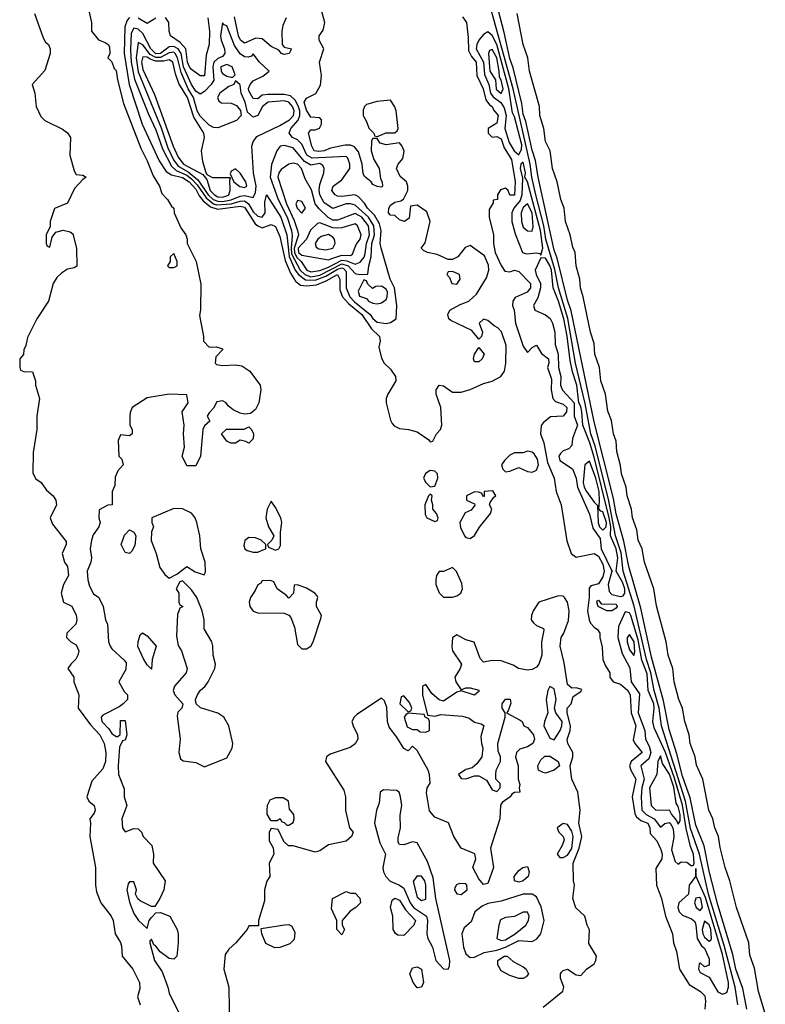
# Model space of a CAD drawing. Header units: inches. Extents: x 2789275 to 2951659, y 860290 to 1033804.
# Tile 266 of 316: x 2933694 to 2937064, y 962732 to 967182. Entities that reach past the tile are written whole.
import ezdxf

# ---------------------------------------------------------------- set-up
doc = ezdxf.new("R2010")
doc.units = ezdxf.units.IN
doc.header["$MEASUREMENT"] = 0
doc.layers.add('C9936', color=7, linetype='Continuous')

msp = doc.modelspace()

# ---------------------------------------------------------------- linework, layer by layer
at = {"layer": 'C9936', "color": 2}
for points, elevation in [([(2936981.4, 962710), (2936962.9, 962802.9), (2936931.1, 962890), (2936917.3, 962957.3), (2936850, 963181.2), (2936810, 963334), (2936787.4, 963447.4), (2936750, 963541.2), (2936724.8, 963664.8), (2936690, 963762.7), (2936664.5, 963864.5), (2936630, 963974), (2936604.2, 964104.2), (2936550, 964301.2), (2936502.2, 964522.2), (2936447.2, 964710), (2936424.7, 964824.7), (2936390, 964949.2), (2936378.7, 965018.7), (2936290, 965364), (2936186.4, 965866.4), (2936170, 965914), (2936123.9, 966103.9), (2936110, 966140.9), (2936036.8, 966470), (2936025.2, 966545.2), (2936010, 966593.2), (2935982.3, 966722.3), (2935970, 966756), (2935963.3, 966803.3), (2935925, 966965), (2935910, 967006.6), (2935884.2, 967124.2), (2935810, 967409.2)], 6), ([(2933991, 967290), (2934018, 967170), (2934018, 967130), (2934050, 967092), (2934079.8, 967079.8), (2934094, 967070), (2934099.6, 967059.6), (2934102, 967030), (2934092, 967010), (2934110, 966992), (2934121, 966961), (2934130, 966952), (2934136.3, 966910), (2934163.8, 966803.8), (2934240.9, 966600.9), (2934270, 966544.7), (2934297, 966477), (2934326, 966430), (2934336.9, 966396.9), (2934362, 966370), (2934379.6, 966339.6), (2934391.3, 966330), (2934392, 966310), (2934422, 966242), (2934444.7, 966210), (2934451.3, 966190), (2934451.3, 966170), (2934491.3, 966090), (2934512.7, 965987.3), (2934511.1, 965871.1), (2934506, 965846), (2934524.7, 965750), (2934524.7, 965730), (2934550, 965702), (2934583.6, 965703.6), (2934610, 965694), (2934611.3, 965690), (2934581, 965659), (2934578, 965630), (2934584, 965624), (2934610, 965618.8), (2934670, 965623), (2934698, 965618), (2934734.4, 965594.4), (2934780.7, 965530), (2934784, 965510), (2934774.8, 965450), (2934759.9, 965420.1), (2934738, 965402), (2934710, 965399), (2934690, 965404), (2934658.6, 965418.6), (2934636.5, 965436.5), (2934628, 965450), (2934610, 965459), (2934585.4, 965454.6), (2934570, 965426), (2934550, 965406), (2934542, 965390), (2934552.7, 965367.3), (2934530, 965346), (2934522, 965330), (2934511.1, 965208.9), (2934490, 965166), (2934450, 965166), (2934428.7, 965210), (2934439, 965250), (2934434, 965310), (2934437.2, 965350), (2934429, 965410), (2934455.3, 965450), (2934450, 965486), (2934370, 965489.3), (2934270, 965473.2), (2934202, 965430), (2934192.7, 965407.3), (2934192, 965390), (2934192, 965350), (2934202, 965330), (2934202, 965310), (2934190, 965302), (2934150, 965306), (2934139.6, 965280.4), (2934142, 965210), (2934156, 965196), (2934162, 965170), (2934136.9, 965143.1), (2934125.4, 965114.6), (2934123.6, 965076.4), (2934112, 965050), (2934112, 964990), (2934092.7, 964987.3), (2934052.7, 964967.3), (2934052, 964930), (2934058, 964910), (2934051.3, 964890), (2934026.4, 964853.6), (2934018, 964830), (2934013, 964790), (2934018.8, 964750), (2934016, 964730), (2933999.3, 964690), (2934001.6, 964650), (2934010, 964622), (2934027.9, 964587.9), (2934051.3, 964570), (2934070.6, 964530.6), (2934082, 964470), (2934090.7, 964450.7), (2934094.8, 964370), (2934102.8, 964350), (2934110, 964338), (2934166.8, 964286.8), (2934174.8, 964274.8), (2934174.4, 964245.6), (2934142, 964190), (2934166.4, 964146.4), (2934182, 964130), (2934182, 964110), (2934162, 964090), (2934144, 964076), (2934070, 964038), (2934063, 964030), (2934066, 964010), (2934097, 963977), (2934110, 963956), (2934130, 963942), (2934138, 963942), (2934148, 963952), (2934150, 964014), (2934170, 964014), (2934178, 963950), (2934170, 963926), (2934158, 963922), (2934145.4, 963894.6), (2934138.8, 963810), (2934141, 963770), (2934166, 963706), (2934166.8, 963670), (2934178, 963630), (2934156, 963570), (2934158, 963530), (2934170, 963512), (2934210, 963526), (2934230, 963524.7), (2934244.7, 963510), (2934252, 963490), (2934291.3, 963450), (2934298.8, 963410), (2934298, 963370), (2934351, 963290), (2934344.9, 963250), (2934327.3, 963210), (2934305.4, 963174.6), (2934290, 963173.2), (2934239, 963199), (2934228.7, 963208.7), (2934218, 963230), (2934222, 963250), (2934210, 963286), (2934190, 963286), (2934183.6, 963276.4), (2934178, 963250), (2934190, 963194), (2934210, 963142), (2934230.9, 963110.9), (2934270, 963074), (2934279, 963110), (2934290, 963124.7), (2934310, 963144.7), (2934330, 963146.8), (2934372, 963130), (2934406, 963070), (2934410.6, 963050), (2934410.7, 963010), (2934404.7, 962950), (2934390, 962935.3), (2934370, 962939), (2934329, 962969), (2934310, 962995.3), (2934300.2, 963000.2), (2934290, 963026), (2934282, 963018), (2934282, 963010), (2934302.8, 962930), (2934338, 962878), (2934364, 962810), (2934370, 962782), (2934412.8, 962692.8)], 6), ([(2936940.7, 962730), (2936927.3, 962810), (2936877.6, 962997.6), (2936807.5, 963230), (2936766.2, 963410), (2936726.3, 963526.3), (2936702.8, 963650), (2936594.7, 963990), (2936584.5, 964070), (2936561.1, 964150), (2936546.8, 964230), (2936527.3, 964290), (2936471.8, 964531.8), (2936421.2, 964690), (2936412.8, 964772.8), (2936386.9, 964850), (2936355.7, 965015.7), (2936295, 965255), (2936276.2, 965310), (2936250, 965447), (2936206.8, 965630), (2936171.6, 965831.6), (2936128.8, 965970), (2936113.4, 966053.5), (2936072.3, 966190), (2936062.9, 966250), (2936026.5, 966390), (2936008.8, 966470), (2936001.1, 966530), (2935923.9, 966870), (2935804.4, 967304.4)], 10), ([(2933760.7, 967210), (2933799.9, 967099.9), (2933810, 967081), (2933824.7, 967070), (2933832, 967050), (2933831.3, 967030), (2933807.5, 966952.5), (2933751, 966890), (2933762.8, 966850), (2933768, 966790), (2933790, 966744.7), (2933807.3, 966727.3), (2933888, 966688), (2933910.4, 966670.4), (2933923, 966650), (2933920.4, 966570), (2933939.8, 966499.8), (2933950, 966482), (2933979.6, 966479.6), (2933994, 966470), (2933979.6, 966460.4), (2933941.4, 966418.6), (2933910, 966352.7), (2933851.1, 966328.9), (2933832, 966270), (2933832, 966248), (2933814, 966210), (2933814, 966170), (2933818, 966158), (2933830, 966154), (2933840.4, 966199.6), (2933858, 966222), (2933890, 966231), (2933922.8, 966222.8), (2933934, 966214), (2933951, 966150), (2933951.6, 966068.4), (2933939.6, 966060.4), (2933910, 966054), (2933883, 966037), (2933862.5, 966017.5), (2933844.7, 965990), (2933824.7, 965910), (2933772, 965830), (2933730, 965746), (2933722, 965710), (2933712, 965690), (2933711.6, 965668.4), (2933694, 965650), (2933694, 965610), (2933698, 965598), (2933712.7, 965592.7), (2933752, 965590), (2933766, 965550), (2933766, 965530), (2933782.8, 965470), (2933770.8, 965390), (2933770.8, 965330), (2933754.4, 965225.6), (2933753, 965133), (2933767.7, 965107.7), (2933791, 965090), (2933815.3, 965055.3), (2933844.7, 965030), (2933858, 965010), (2933861, 964990), (2933831.3, 964930), (2933842, 964902), (2933903.6, 964823.6), (2933904.7, 964810), (2933886, 964770), (2933896, 964730), (2933910.6, 964710), (2933914, 964670), (2933891.3, 964630), (2933882, 964590), (2933892, 964550), (2933930, 964530.8), (2933950, 964491.3), (2933952.2, 964470), (2933947.3, 964450), (2933906.8, 964410), (2933906, 964390), (2933924.7, 964370), (2933950, 964356), (2933960.7, 964330), (2933957.3, 964310), (2933948.1, 964291.9), (2933924.7, 964270), (2933911.3, 964250), (2933938, 964210), (2933938, 964190), (2933961, 964130), (2933958, 964070), (2934014.6, 963994.6), (2934056.9, 963950), (2934075.8, 963910), (2934083.6, 963870), (2934081.7, 963830), (2934070, 963796), (2934019.8, 963740.2), (2933997.3, 963670), (2934006, 963650), (2934030.3, 963630.3), (2934035.5, 963610), (2934030, 963595.3), (2934010.8, 963570), (2934014.8, 963550), (2934010.8, 963490), (2934037.3, 963350), (2934036.3, 963270), (2934040.5, 963240.5), (2934061, 963190), (2934106.8, 963130), (2934116.3, 963110), (2934126, 963050), (2934150, 963011.3), (2934154.9, 962994.9), (2934157.3, 962950), (2934206, 962890), (2934234.9, 962830), (2934237.1, 962802.9), (2934226, 962766), (2934238, 962730)], 2), ([(2934190, 967191.5), (2934179.4, 967180.6), (2934169.1, 967150), (2934166.8, 967030), (2934188.7, 966888.7), (2934246.9, 966710), (2934324.2, 966544.2), (2934355.5, 966495.5), (2934380.8, 966480.8), (2934430, 966469.4), (2934459.4, 966450), (2934490, 966416.6), (2934505.7, 966385.7), (2934523.5, 966363.5), (2934556, 966336), (2934590, 966326), (2934690, 966339.1), (2934710, 966334.5), (2934758.9, 966258.9), (2934770, 966250.3), (2934790, 966242), (2934830, 966256.3), (2934850, 966246.8), (2934870, 966202.8), (2934894.1, 966094.1), (2934917.3, 966037.3), (2934940.9, 966000.9), (2934963, 965983), (2934990, 965979.2), (2935035.4, 965984.6), (2935078.6, 966001.4), (2935130.4, 966030), (2935141.6, 966010), (2935141.5, 965961.5), (2935153.7, 965930), (2935179.5, 965899.5), (2935240.7, 965850), (2935284.3, 965784.3), (2935321, 965750), (2935322.8, 965730), (2935318, 965702), (2935330, 965652), (2935341, 965630), (2935370, 965602.8), (2935393.4, 965570), (2935394, 965550), (2935357.6, 965490), (2935350.4, 965470), (2935350.4, 965450), (2935370, 965372), (2935377.5, 965357.5), (2935386.4, 965346.4), (2935410, 965334), (2935450.7, 965330.7), (2935490, 965318.8), (2935543.6, 965283.6), (2935550, 965274), (2935562, 965278), (2935578, 965310), (2935595.3, 965330), (2935602, 965350), (2935598, 965430), (2935576.2, 965490), (2935577, 965510), (2935589.3, 965530), (2935610, 965527.7), (2935650, 965499.1), (2935690, 965499.3), (2935730, 965510.4), (2935790, 965537.3), (2935830, 965548), (2935869, 965570), (2935885.6, 965594.4), (2935892, 965630), (2935892.8, 965710), (2935872, 965772), (2935855.1, 965790), (2935838, 965798), (2935810, 965822.7), (2935790, 965829), (2935771, 965810), (2935786, 965770), (2935781, 965750), (2935770, 965739), (2935737.7, 965777.7), (2935642.5, 965822.5), (2935634, 965830), (2935628.7, 965850), (2935638, 965870), (2935684.9, 965895.1), (2935724, 965910), (2935758.9, 965941.1), (2935804.2, 966015.8), (2935815.1, 966050), (2935812.9, 966072.9), (2935794.7, 966114.7), (2935730, 966162), (2935707.9, 966152.1), (2935674, 966110), (2935650, 966098.9), (2935630, 966099.1), (2935581.6, 966121.6), (2935538, 966130), (2935519, 966139), (2935509, 966150), (2935527, 966173), (2935549.2, 966270), (2935534.2, 966314.2), (2935490, 966344), (2935461, 966339), (2935454.8, 966285.2), (2935434, 966270), (2935410, 966278), (2935390, 966298), (2935370, 966299), (2935361.2, 966310), (2935362.7, 966330), (2935370, 966344.7), (2935390, 966358), (2935416.4, 966363.6), (2935428.4, 966371.6), (2935448.7, 966410), (2935448.7, 966430), (2935442, 966450), (2935413.2, 966473.2), (2935397.2, 966510), (2935405.2, 966530), (2935425.1, 966554.9), (2935431.8, 966588.2), (2935422.7, 966610), (2935410, 966625.2), (2935350, 966617.2), (2935324, 966624), (2935310, 966646), (2935290, 966646), (2935284.7, 966635.3), (2935282.8, 966590), (2935294.8, 966550), (2935318.8, 966510), (2935324.7, 966464.7), (2935332, 966448), (2935334, 966430), (2935330, 966426), (2935310, 966428), (2935290, 966438), (2935282, 966450), (2935252.9, 966472.9), (2935247.2, 966487.2), (2935242.4, 966530), (2935225.2, 966585.2), (2935207.6, 966607.6), (2935190, 966614.7), (2935165.3, 966614.7), (2935098.5, 966601.5), (2935070, 966589.8), (2935046.4, 966586.4), (2935025.1, 966590), (2935014.3, 966610), (2934999, 966670), (2935010, 966684.7), (2935030, 966684.7), (2935048.4, 966691.6), (2935058, 966710), (2935058, 966730), (2935050, 966738), (2935010, 966742), (2934990, 966774), (2934980.5, 966810), (2934990, 966827.3), (2935032, 966848), (2935053.4, 966886.6), (2935058, 966930), (2935049, 966990), (2935068.7, 967050), (2935048, 967090), (2935048, 967110), (2935065.2, 967134.8), (2935072.7, 967170), (2935056, 967230)], 10), ([(2934310, 967188.7), (2934270, 967165.2), (2934230, 967189.7)], 10), ([(2934543.8, 967190), (2934552, 967130), (2934550.7, 967070), (2934537.4, 967022.6), (2934530, 966929.3), (2934510, 966929.3), (2934470, 966957.4), (2934461.4, 966970), (2934452.4, 966990), (2934445, 967050), (2934419.6, 967079.6), (2934376, 967110), (2934369.2, 967130), (2934368.7, 967170), (2934352.9, 967192.9)], 10), ([(2934898, 967190), (2934884, 967156), (2934879.1, 967130), (2934881, 967070), (2934890, 967058), (2934922, 967050), (2934911.3, 967030), (2934890, 967025.2), (2934878, 967030), (2934864.7, 967044.7), (2934830, 967060.5), (2934790, 967096.3), (2934761.5, 967098.5), (2934710, 967076.3), (2934691.8, 967090), (2934682.8, 967110), (2934664.4, 967195.6)], 10), ([(2935695.1, 967195.1), (2935713, 967170), (2935721.3, 967101.3), (2935722.5, 967042.5), (2935735.6, 967015.6), (2935756.9, 966990), (2935760.9, 966930), (2935788.8, 966870), (2935800.4, 966820.4), (2935817.5, 966797.5), (2935830.3, 966790), (2935835.1, 966775.1), (2935856, 966750), (2935850, 966714), (2935811, 966690), (2935811, 966670), (2935830, 966651), (2935850, 966654), (2935870, 966644), (2935883.1, 966603.1), (2935916.5, 966550), (2935933.2, 966450), (2935930.1, 966389.9), (2935909.3, 966389.3), (2935901.2, 966410), (2935890, 966421.2), (2935866.8, 966413.2), (2935854, 966390), (2935854, 966370), (2935834, 966366), (2935834, 966354), (2935815.3, 966324.7), (2935815.5, 966290), (2935834.9, 966210), (2935835.5, 966170), (2935843, 966130), (2935870, 966070.8), (2935886.1, 966046.1), (2935910, 966042.4), (2935930, 966050.4), (2935950, 966044.9), (2936003, 965990), (2936002.4, 965970), (2935987.7, 965950), (2935933.8, 965926.2), (2935922.4, 965910), (2935922, 965890), (2935928.9, 965868.9), (2935935.6, 965810), (2935970, 965706), (2935990, 965678), (2936010, 965701), (2936030, 965710.7), (2936053.3, 965673.3), (2936084, 965650), (2936085.5, 965630), (2936080.4, 965610), (2936097.3, 965557.3), (2936097, 965510), (2936104, 965470), (2936116.3, 965456.3), (2936150, 965444.9), (2936167.3, 965430), (2936164.9, 965410), (2936150.7, 965390), (2936093.2, 965386.8), (2936060.2, 965359.8), (2936051.5, 965348.5), (2936047.4, 965310), (2936062.6, 965270), (2936080.2, 965180.2), (2936110.5, 965110), (2936119.3, 965050), (2936142, 964990), (2936167.2, 964827.2), (2936186.7, 964770), (2936210, 964752.2), (2936290, 964768.8), (2936310, 964757.4), (2936330, 964722), (2936335.8, 964690), (2936330, 964663.7), (2936310, 964632.3), (2936276, 964624), (2936267.7, 964612.3), (2936267.7, 964570), (2936260.3, 964510), (2936267.4, 964470), (2936274.8, 964454.8), (2936290, 964436.4), (2936306.4, 964426.4), (2936316.3, 964410), (2936315.5, 964390), (2936326.2, 964346.2), (2936330.4, 964290), (2936341.4, 964261.4), (2936361, 964230), (2936361, 964210), (2936376, 964190), (2936410, 964178.3), (2936430, 964161.5), (2936443.1, 964150), (2936453.8, 964130), (2936457.8, 964050), (2936479.4, 963990), (2936467.6, 963927.6), (2936473.7, 963910), (2936508, 963870), (2936458, 963830), (2936450.3, 963810), (2936456.5, 963790), (2936479.1, 963750), (2936462.8, 963670), (2936474.9, 963594.9), (2936481.2, 963581.2), (2936502, 963562), (2936532.9, 963550), (2936541.5, 963530), (2936543.7, 963503.7), (2936574, 963470), (2936592.1, 963432.1), (2936597.4, 963410), (2936595.8, 963390), (2936570, 963346), (2936571.8, 963270), (2936594.4, 963210), (2936612.8, 963130), (2936645.3, 963050), (2936649, 963009), (2936662.4, 962970), (2936676.4, 962890), (2936720.7, 962820.7), (2936770.6, 962790), (2936790.4, 962770), (2936794.2, 962745.8), (2936790.7, 962710)], 10), ([(2937064.2, 962690), (2937033.6, 962790), (2937015.2, 962895.2), (2936994.5, 962954.5), (2936989.6, 963010), (2936933.6, 963170), (2936903.6, 963290), (2936882.9, 963350), (2936860.5, 963440.5), (2936853.3, 963490), (2936835.6, 963530), (2936827.3, 963570), (2936809.5, 963610), (2936781.6, 963750), (2936753.4, 963813.4), (2936747, 963850), (2936725.1, 963910), (2936719.6, 963950), (2936700.7, 964010), (2936689.6, 964070), (2936673.6, 964110), (2936651.6, 964190), (2936645.6, 964250), (2936625.1, 964310), (2936615.6, 964370), (2936572.9, 964532.9), (2936559.6, 964610), (2936518.4, 964730), (2936507.6, 964790), (2936489.6, 964830), (2936484.1, 964875.9), (2936463.6, 964930), (2936458.7, 964970), (2936440.5, 965030), (2936434.7, 965070), (2936413.6, 965130), (2936410, 965168), (2936393.6, 965230), (2936390, 965278), (2936377.6, 965310), (2936369.5, 965370), (2936353, 965413), (2936341.6, 965490), (2936320.7, 965550), (2936315.1, 965610), (2936294, 965670), (2936290, 965718), (2936273.6, 965770), (2936241.6, 965930), (2936229.6, 965970), (2936225.1, 966010), (2936209.5, 966070), (2936205.1, 966130), (2936194.2, 966154.2), (2936181.6, 966210), (2936160.7, 966270), (2936155.6, 966330), (2936139.6, 966370), (2936122.9, 966450), (2936101.6, 966510), (2936091.3, 966590), (2936071.4, 966631.4), (2936063.6, 966690), (2936045.1, 966750), (2936043.6, 966790), (2935997.6, 966950), (2935991.5, 967010), (2935969.6, 967070), (2935942.4, 967210)], 2), ([(2936060.5, 962719.5), (2936148.9, 962791.1), (2936154, 962810), (2936139, 962850), (2936139, 962870), (2936143.2, 962876.8), (2936150, 962884.7), (2936170, 962891.3), (2936210, 962864.7), (2936230, 962862), (2936255.3, 962890), (2936290, 962914.8), (2936298.4, 962930), (2936300.7, 962950), (2936267.2, 963007.2), (2936269.2, 963069.2), (2936259, 963090), (2936248.7, 963130), (2936207.3, 963167.3), (2936194.7, 963210), (2936202, 963270), (2936197.2, 963290), (2936195.1, 963370), (2936222.6, 963437.4), (2936235.5, 963490), (2936221.4, 963550), (2936228, 963610), (2936216.3, 963690), (2936189.7, 963750), (2936183.7, 963796.3), (2936182.7, 963810), (2936194, 963850), (2936194.5, 963870), (2936172, 963910), (2936168.5, 963928.5), (2936181.7, 963970), (2936183.5, 963990), (2936168.6, 964050), (2936168, 964070), (2936186, 964090), (2936196.4, 964123.6), (2936230, 964146), (2936234.6, 964154.6), (2936210, 964162), (2936190, 964161.2), (2936170, 964178), (2936155.2, 964275.2), (2936137, 964350), (2936141.2, 964390), (2936154, 964410), (2936174, 964466), (2936177.6, 964510), (2936169.4, 964550), (2936157, 964570), (2936150, 964577), (2936130, 964578.4), (2936041, 964550), (2936014.8, 964510), (2936007.3, 964490), (2936006, 964470), (2936015.9, 964455.9), (2936030, 964444), (2936062, 964430), (2936063.6, 964423.6), (2936053, 964370), (2936053.7, 964310), (2936040.3, 964270), (2936030, 964255.6), (2936010, 964245.1), (2935990, 964242), (2935948, 964250), (2935924.7, 964264.7), (2935870, 964284), (2935830, 964285.2), (2935790, 964278), (2935774.6, 964294.6), (2935748.7, 964368.7), (2935710, 964379), (2935670, 964402), (2935651, 964389), (2935647.3, 964347.3), (2935651, 964330), (2935691.3, 964270), (2935684.7, 964250), (2935661, 964210), (2935664.7, 964190), (2935690, 964154), (2935710, 964162), (2935730, 964162), (2935770, 964151.3), (2935770, 964146), (2935750, 964129.2), (2935690, 964148.7), (2935670, 964142), (2935610, 964102), (2935590, 964108), (2935556.4, 964136.4), (2935530, 964178), (2935514, 964170), (2935514, 964130), (2935538, 964038), (2935570, 964034), (2935598, 964042), (2935694.9, 964034.9), (2935725.2, 964025.2), (2935750, 964006.8), (2935779.8, 963999.8), (2935791.6, 963991.6), (2935778, 963942), (2935780.7, 963910), (2935787.7, 963890), (2935782.8, 963850), (2935760.7, 963819.3), (2935739.8, 963800.2), (2935710, 963792.7), (2935678, 963770), (2935690, 963752), (2935710, 963751.3), (2935750, 963764.7), (2935770, 963764.7), (2935804.7, 963744.7), (2935830, 963702), (2935850, 963694), (2935866, 963710), (2935866, 963730), (2935846, 963750), (2935846, 963770), (2935848, 963790), (2935868, 963830), (2935868, 963850), (2935856.4, 963876.4), (2935855.3, 963910), (2935888, 964030), (2935888, 964050), (2935875.3, 964070), (2935875.3, 964090), (2935889.5, 964110.5), (2935910.5, 964110.5), (2935913.4, 964093.4), (2935902, 964058), (2935894, 964050), (2935956.8, 964016.8), (2935964.7, 964010), (2935972, 963990), (2935990, 963982.8), (2936016.4, 963950), (2936021.6, 963930), (2936013, 963910), (2935990, 963896.2), (2935954.4, 963885.6), (2935939.1, 963870), (2935935.5, 963850), (2935946.8, 963810), (2935946.8, 963750), (2935954, 963726), (2935951, 963711), (2935954, 963690), (2935930, 963688.7), (2935918, 963682), (2935911.3, 963670), (2935875.3, 963644.7), (2935867.3, 963632.7), (2935864.4, 963570), (2935822, 963438), (2935836.1, 963350), (2935810, 963278), (2935790, 963274), (2935770, 963299), (2935742.7, 963350), (2935755.1, 963390), (2935751.9, 963411.9), (2935690, 963438), (2935656, 963490), (2935631.5, 963551.5), (2935570, 963578.4), (2935545.6, 963605.6), (2935532.9, 963687.1), (2935535.3, 963710), (2935549, 963731), (2935546.6, 963770), (2935539.6, 963790), (2935490, 963879), (2935470, 963898), (2935450, 963878), (2935430, 963888), (2935399.3, 963939.3), (2935364.1, 963984.1), (2935357.2, 964010), (2935353.6, 964073.6), (2935343.1, 964103.1), (2935330, 964115.3), (2935218, 964042), (2935206, 964030), (2935196, 964010), (2935201, 963990), (2935221, 963950), (2935222.8, 963930), (2935210, 963908.7), (2935187.9, 963892.1), (2935097.5, 963862.5), (2935081, 963850), (2935076, 963830), (2935159.8, 963699.8), (2935166.8, 963670), (2935167.1, 963607.1), (2935184.7, 963530), (2935202, 963510), (2935194, 963490), (2935170, 963468.7), (2935090, 963453.2), (2935050, 963425.2), (2935030, 963419.3), (2934930, 963448), (2934908.4, 963448.4), (2934887.3, 963467.3), (2934862, 963522), (2934830, 963526), (2934822, 963510), (2934822, 963470), (2934839.6, 963439.6), (2934842, 963410), (2934822, 963370), (2934824.7, 963310), (2934810.9, 963289.1), (2934801, 963250), (2934799.8, 963200.2), (2934774, 963110), (2934774, 963086), (2934730, 963086), (2934722, 963070), (2934671.3, 963010), (2934638.8, 962981.2), (2934623.4, 962956.6), (2934616.5, 962890), (2934639.6, 962810), (2934643, 962610)], 10)]:
    msp.add_lwpolyline(points, dxfattribs=dict(at, elevation=elevation))
for points, elevation in [([(2934610, 967168.7), (2934602.4, 967110), (2934604.2, 967090), (2934619.7, 967050), (2934621.2, 967030), (2934610, 967016), (2934590, 967007.1), (2934572.1, 966990), (2934567.5, 966970), (2934570.9, 966909.1), (2934559.6, 966890), (2934530, 966858), (2934510, 966846), (2934490, 966859.2), (2934470.8, 966890), (2934434.6, 966970), (2934423.2, 967030), (2934410.8, 967050.8), (2934390, 967061.5), (2934370, 967059.1), (2934331, 967029), (2934310, 967028.2), (2934286.5, 967050), (2934250, 967120.3), (2934230, 967139.8), (2934210, 967144.4), (2934198.1, 967121.9), (2934194.3, 967045.7), (2934198.5, 966990), (2934213.4, 966913.4), (2934275.9, 966755.9), (2934310, 966683.8), (2934339, 966599), (2934380.5, 966520.5), (2934401.3, 966501.3), (2934450, 966478.9), (2934470, 966463.1), (2934496.4, 966436.4), (2934536.6, 966376.6), (2934570, 966350.5), (2934585.7, 966345.7), (2934649.9, 966350.1), (2934690, 966362.4), (2934710, 966363.5), (2934727.8, 966350), (2934750, 966313.8), (2934770, 966293.8), (2934790, 966290.3), (2934802.8, 966310), (2934802.2, 966357.8), (2934810, 966390.7), (2934874.8, 966290), (2934901.1, 966210), (2934911.8, 966111.8), (2934939.8, 966050), (2934953.5, 966030), (2934986.4, 966006.4), (2935030, 966004.3), (2935077.4, 966022.6), (2935130, 966054.2), (2935150, 966060.1), (2935157, 966057), (2935170, 966044), (2935170.2, 965970), (2935185.7, 965930), (2935207.3, 965907.3), (2935278.3, 965850), (2935290, 965832.4), (2935310, 965815.3), (2935350, 965808.9), (2935370, 965813), (2935396, 965830), (2935398.4, 965890), (2935387.7, 965970), (2935367.8, 966010), (2935327.3, 966150), (2935323.6, 966170), (2935327.2, 966230), (2935319.9, 966259.9), (2935298.4, 966298.4), (2935265.8, 966330), (2935253.1, 966353.1), (2935223.3, 966383.3), (2935209, 966391), (2935150, 966382.9), (2935130, 966384.8), (2935119.6, 966390), (2935105.4, 966410), (2935111.6, 966430), (2935150, 966458), (2935186.6, 966510), (2935186.6, 966530), (2935176.6, 966556.6), (2935170, 966563.7), (2935016.3, 966556.3), (2934992, 966570), (2934970, 966620.4), (2934950, 966638.7), (2934927.3, 966650), (2934911.6, 966670), (2934918.9, 966690), (2934952.3, 966727.7), (2934960.9, 966750), (2934959.9, 966770), (2934952.3, 966792.3), (2934938.4, 966818.4), (2934917.6, 966837.6), (2934890, 966844.1), (2934815.3, 966844.7), (2934790, 966840.5), (2934770, 966824.7), (2934750, 966825.6), (2934730, 966861.2), (2934728.4, 966871.6), (2934735.1, 966890), (2934750, 966906), (2934792.8, 966927.2), (2934821.2, 966950), (2934777.2, 966990), (2934750, 967028), (2934742, 967018), (2934727.3, 967012.7), (2934710, 967015.1), (2934690, 967028.2), (2934665.6, 967065.6), (2934630, 967154.5), (2934618.6, 967158.6)], 14), ([(2935810, 967127.3), (2935790, 967115.1), (2935770, 967089.6), (2935760.2, 967070), (2935757.8, 967050), (2935790, 966990.5), (2935794.8, 966934.8), (2935814.8, 966890), (2935822.1, 966850), (2935833.8, 966833.8), (2935868.1, 966808.1), (2935883.7, 966783.7), (2935892.9, 966750), (2935887.2, 966690), (2935907, 966627), (2935929.2, 966589.2), (2935950, 966572), (2935962.6, 966597.4), (2935963.1, 966616.9), (2935930, 966743.6), (2935921.7, 966761.7), (2935904.9, 966870), (2935850.3, 967070.3), (2935830, 967111.3)], 14), ([(2934230, 967079.3), (2934219.8, 967010), (2934230, 966946.4), (2934333.6, 966693.6), (2934363.3, 966603.3), (2934388.9, 966548.9), (2934410, 966520.8), (2934455.3, 966495.3), (2934498.9, 966459), (2934545.4, 966390), (2934569.2, 966369.2), (2934590, 966361.5), (2934610, 966360.8), (2934650, 966367.5), (2934690, 966385.3), (2934710, 966387.2), (2934750, 966379.1), (2934759.4, 966400.6), (2934762.2, 966430), (2934751.1, 966490), (2934744, 966610), (2934748.7, 966630), (2934765.4, 966654.6), (2934870, 966704), (2934913.3, 966730), (2934932.1, 966750), (2934934.4, 966770), (2934927.8, 966790), (2934910, 966809.8), (2934890, 966815), (2934817.3, 966810), (2934791.3, 966790), (2934771.1, 966748.9), (2934750, 966741.6), (2934723.8, 966763.8), (2934712.8, 966810), (2934695.3, 966850), (2934690, 966886), (2934688.9, 966888.9), (2934670, 966906), (2934662, 966890), (2934639.9, 966880.1), (2934598, 966850), (2934587.7, 966830), (2934594.8, 966814.8), (2934606.8, 966806.8), (2934650, 966804.6), (2934674, 966794), (2934692.5, 966772.5), (2934695.5, 966750), (2934673.3, 966726.7), (2934590, 966693.5), (2934570, 966695.4), (2934550, 966706.3), (2934510, 966746.2), (2934496.5, 966770), (2934479.5, 966830), (2934455.3, 966870), (2934423.3, 966943.3), (2934407.5, 967010), (2934397, 967030), (2934390, 967035.7), (2934370, 967032.9), (2934330, 967011.6), (2934310, 967011.2), (2934284.4, 967024.4), (2934250, 967068.3)], 18), ([(2934250, 967015.1), (2934244.2, 966990), (2934250, 966957), (2934303.8, 966843.8), (2934387.3, 966610), (2934410, 966561.1), (2934434.6, 966530), (2934522, 966482), (2934539.6, 966459.6), (2934555.2, 966410), (2934574.9, 966390), (2934590, 966382), (2934610, 966380.1), (2934630, 966385.5), (2934639.1, 966390), (2934645.4, 966410), (2934643.1, 966456.9), (2934647.3, 966467.3), (2934567.6, 966467.6), (2934540.7, 966480.7), (2934534.7, 966494.7), (2934521.8, 966541.8), (2934515.9, 966590), (2934529.8, 966650), (2934526.4, 966670), (2934481.1, 966741.1), (2934451.9, 966830), (2934413.8, 966893.8), (2934397.5, 966937.5), (2934386.3, 966990), (2934370, 967001.5), (2934344.6, 966995.4), (2934310, 966994.5), (2934283.2, 967003.2), (2934270, 967013.1)], 22), ([(2935830, 967047.6), (2935816.8, 967043.2), (2935812.4, 967030), (2935819.7, 966950), (2935844.2, 966910), (2935848.3, 966868.3), (2935870, 966849.2), (2935879.8, 966870), (2935870, 966909.2), (2935862, 966922), (2935861.5, 966950), (2935850, 967009.5)], 18), ([(2934630, 966979.7), (2934603.7, 966970), (2934604.6, 966950), (2934610, 966939.1), (2934630, 966926.8), (2934650, 966922), (2934658, 966922), (2934667.3, 966932.7), (2934654, 966970)], 18), ([(2935370, 966818), (2935310, 966813.2), (2935261, 966799), (2935252, 966790), (2935246.4, 966773.6), (2935246.8, 966750), (2935262, 966722), (2935271.6, 966691.6), (2935294, 966670), (2935298, 966658), (2935310, 966654), (2935330, 966662), (2935349.1, 966670.9), (2935390, 966671.3), (2935400.4, 966679.6), (2935404, 966690), (2935396, 966770), (2935390, 966788)], 10), ([(2934890, 966614), (2934871.3, 966610), (2934856.4, 966590), (2934831.7, 966528.3), (2934825.5, 966470), (2934862, 966370), (2934902.6, 966290), (2934922.6, 966230), (2934926.1, 966206.1), (2934920.4, 966150), (2934923.3, 966123.3), (2934962.1, 966050), (2934982.7, 966030), (2935010, 966020.5), (2935050, 966027.5), (2935150, 966079.1), (2935178.4, 966070), (2935210, 966035.8), (2935230, 966030.4), (2935268, 966032), (2935271.5, 966070), (2935283.4, 966110), (2935285.3, 966170), (2935297.5, 966210), (2935294.9, 966250), (2935269.9, 966290), (2935210, 966343.5), (2935190, 966349.7), (2935170, 966349.7), (2935110, 966329.6), (2935070, 966355.1), (2935051.1, 966390), (2935047.9, 966412.1), (2935050, 966438), (2935068, 966490), (2935069.7, 966510), (2935063.8, 966523.8), (2935050, 966531.9), (2935010, 966524.8), (2934981.9, 966541.9), (2934930, 966602.4)], 18), ([(2934930, 966534), (2934910, 966529.8), (2934875.2, 966504.8), (2934865.6, 966490), (2934860.6, 966470), (2934900.5, 966350), (2934935.1, 966275.1), (2934949.5, 966230), (2934953.7, 966210), (2934934.9, 966150), (2934935.7, 966130), (2934947.4, 966107.4), (2934966, 966090), (2934991.8, 966050), (2935010, 966042.4), (2935050, 966048), (2935090, 966063.8), (2935150, 966095.8), (2935172.4, 966092.4), (2935210, 966076.6), (2935233.2, 966086.8), (2935250.4, 966109.6), (2935254.9, 966125.1), (2935261.7, 966170), (2935274.5, 966210), (2935271.1, 966250), (2935240.7, 966290), (2935210, 966305.7), (2935130, 966275.7), (2935110, 966276.2), (2935087.8, 966287.8), (2935047, 966327), (2935029.9, 966349.9), (2935013.6, 966413.6), (2934983.6, 966463.6), (2934967.1, 966510), (2934949.8, 966529.8)], 22), ([(2935970, 966537.6), (2935959.1, 966530), (2935955.8, 966510), (2935966.1, 966466.1), (2935963, 966390), (2935955.4, 966364.6), (2935927.6, 966330), (2935919, 966310), (2935919, 966270), (2935933.9, 966213.9), (2935966.3, 966130), (2935984.1, 966124.1), (2936030, 966128.3), (2936045.1, 966125.1), (2936050, 966117.3), (2936058.3, 966150), (2936048.6, 966230), (2935990, 966449.5), (2935977.6, 966470), (2935980.4, 966490)], 14), ([(2934670, 966508), (2934650, 966498), (2934645.4, 966485.4), (2934662, 966450), (2934688.7, 966428.7), (2934710, 966423.1), (2934720.9, 966430), (2934716.3, 966450), (2934690, 966488.7)], 22), ([(2934950, 966365.2), (2934942.4, 966350), (2934947.8, 966330), (2934970, 966308.2), (2934986.6, 966330), (2934970, 966361.2)], 26), ([(2935990, 966349.7), (2935970, 966334), (2935960.2, 966310), (2935962.3, 966270), (2935970, 966244), (2935990, 966228), (2936010, 966226.8), (2936014.2, 966245.8), (2936009.8, 966310)], 18), ([(2935050, 966264.7), (2935039.5, 966260.5), (2935008.7, 966231.3), (2934990.3, 966190), (2934952.1, 966150), (2934954.7, 966130), (2934970, 966118), (2935090, 966097), (2935110, 966103.9), (2935150, 966118.5), (2935190, 966116.3), (2935198, 966122), (2935214.2, 966165.8), (2935232.6, 966190), (2935236.9, 966210), (2935221.2, 966250), (2935210, 966259.3), (2935150, 966241.6), (2935130, 966240.4), (2935110, 966241.8)], 26), ([(2935090, 966210.7), (2935057.4, 966202.6), (2935042.3, 966190), (2935028.9, 966170), (2935034, 966154), (2935046.1, 966146.1), (2935078.5, 966141.5), (2935110, 966149.1), (2935120.2, 966170), (2935117.3, 966190), (2935110, 966199.8)], 30), ([(2934390, 966126), (2934374, 966110), (2934374, 966090), (2934362, 966070), (2934370, 966062), (2934390, 966062), (2934406, 966070), (2934406, 966090)], 6), ([(2936050, 966106), (2936023.8, 966050), (2936028.1, 966030), (2936048.4, 965990), (2936047.5, 965970), (2936035.6, 965924.4), (2936016.3, 965890), (2936022.8, 965870), (2936070, 965848.9), (2936091.2, 965831.2), (2936102.2, 965810), (2936112.4, 965770), (2936114.7, 965714.7), (2936127.6, 965670), (2936129.3, 965610), (2936139.3, 965570), (2936138.5, 965530), (2936147.7, 965507.7), (2936200.7, 965450), (2936200.6, 965390), (2936215.8, 965350), (2936192.1, 965290), (2936190, 965258), (2936176.8, 965243.2), (2936150, 965234), (2936138.5, 965221.5), (2936130.8, 965210), (2936134.8, 965190), (2936192.8, 965152.7), (2936208.9, 965110), (2936215, 965070), (2936270, 964947.3), (2936284.2, 964884.2), (2936318, 964838), (2936322, 964790), (2936370, 964690.4), (2936374, 964690), (2936370, 964689.4), (2936353.9, 964630), (2936357.7, 964597.7), (2936370, 964583.5), (2936410, 964574.8), (2936421.4, 964578.6), (2936429.8, 964590), (2936428.7, 964610), (2936419.2, 964639.2), (2936390.7, 964690), (2936398.1, 964750), (2936390.3, 964790.3), (2936364.4, 964850), (2936365.6, 964890), (2936359, 964930), (2936290, 965204.7), (2936270.9, 965270), (2936239.7, 965350), (2936234.9, 965410), (2936230, 965434.5), (2936221.7, 965450), (2936212.6, 965530), (2936193.2, 965590), (2936182.5, 965642.5), (2936168.9, 965751.1), (2936153.5, 965830), (2936129.9, 965910), (2936105.6, 965970), (2936097.5, 966050), (2936090.9, 966070.9), (2936070, 966104.2)], 14), ([(2935650, 966043.7), (2935630, 966042), (2935624.9, 966030), (2935636.4, 966016.4), (2935648, 965990), (2935670, 965987.3), (2935685.2, 966010), (2935682, 966030)], 14), ([(2935250, 966006), (2935224.5, 965955.5), (2935230, 965932), (2935262, 965922), (2935271, 965910), (2935290, 965900.5), (2935310, 965898.4), (2935330, 965903.1), (2935350, 965917.1), (2935355.5, 965930), (2935355.9, 965950), (2935350, 965963.6), (2935330, 965977.3), (2935303.4, 965976.6), (2935288, 965968), (2935267.3, 965987.3), (2935262, 966002)], 18), ([(2935750, 965635.3), (2935744.5, 965650), (2935750, 965670.7), (2935770, 965701), (2935793, 965670), (2935784, 965650), (2935770, 965636)], 10), ([(2934730, 965268), (2934716.4, 965276.4), (2934690, 965282), (2934670, 965268.7), (2934648.4, 965268.4), (2934630, 965278), (2934606, 965310), (2934628.4, 965331.6), (2934708.4, 965331.6), (2934730, 965342), (2934742, 965330), (2934751.3, 965310), (2934750, 965288)], 6), ([(2935990, 965232.7), (2935970, 965225.2), (2935930, 965224), (2935910, 965214), (2935884.7, 965190), (2935871.3, 965170), (2935878, 965150), (2935890, 965138), (2935910, 965141), (2935950, 965158.8), (2935990, 965140.4), (2936010, 965137.6), (2936030, 965145.5), (2936039.6, 965170), (2936035.2, 965195.2), (2936019.4, 965219.4), (2936010, 965227)], 10), ([(2936270, 965187.3), (2936248.1, 965170), (2936241, 965090), (2936245.1, 965070), (2936255.8, 965050), (2936290, 965001.3), (2936306, 964986), (2936308, 964908.1), (2936314.4, 964890), (2936330, 964875.2), (2936345.6, 964890), (2936345.7, 964910), (2936330, 964958.3), (2936320.6, 964960.6), (2936311.3, 964971.3), (2936315.4, 965004.6), (2936312.6, 965050), (2936298.5, 965110)], 18), ([(2935550, 965145.2), (2935528.5, 965131.5), (2935519.1, 965110), (2935530, 965091), (2935550, 965071.3), (2935570, 965074), (2935584, 965110), (2935582, 965130), (2935570, 965142)], 10), ([(2935832.9, 965052.9), (2935794, 965050), (2935794, 965030), (2935790, 965026), (2935782, 965042), (2935767.3, 965047.3), (2935750, 965048), (2935714, 965030), (2935714, 965010), (2935750, 964994), (2935751.6, 964988.4), (2935735.3, 964964.7), (2935706.8, 964953.2), (2935682.8, 964910), (2935686.8, 964886.8), (2935704.7, 964850), (2935710, 964842), (2935730, 964838), (2935750, 964851.3), (2935771.8, 964888.2), (2935822, 964950), (2935828, 964970), (2935818, 964990), (2935820.4, 964999.6), (2935836.4, 965023.6), (2935846, 965030)], 10), ([(2934830, 965006), (2934812, 964970), (2934806.8, 964930), (2934818, 964890), (2934842, 964850), (2934834, 964830), (2934814, 964810), (2934818, 964798), (2934850, 964784.7), (2934866, 964790), (2934873.6, 964806.4), (2934873.6, 964866.4), (2934879, 964910), (2934874, 964930), (2934850, 964978)], 10), ([(2935550, 965038), (2935542, 965030), (2935524.7, 964990), (2935526.4, 964946.4), (2935534, 964930), (2935570, 964914), (2935582, 964918), (2935586, 964930), (2935578, 964950), (2935562, 964970), (2935562, 964990), (2935555.3, 965010), (2935558, 965030)], 10), ([(2934390, 964973), (2934291.3, 964930), (2934291.3, 964910), (2934298.8, 964890), (2934290, 964868), (2934287.8, 964827.8), (2934310.6, 964770), (2934326.8, 964706.8), (2934350, 964674), (2934370, 964658), (2934404, 964676), (2934450, 964710.6), (2934486.4, 964686.4), (2934527.3, 964672.7), (2934534.2, 964685.8), (2934533, 964730), (2934513, 964790), (2934508.3, 964850), (2934495.1, 964910), (2934486.6, 964930), (2934470, 964951.6), (2934430, 964971.1)], 10), ([(2934190, 964769.2), (2934170, 964774), (2934152.7, 964810), (2934167.8, 964852.2), (2934190, 964876), (2934210, 964866), (2934219.1, 964850), (2934214.6, 964805.4), (2934200.7, 964779.3)], 6), ([(2934730, 964842), (2934711.1, 964828.9), (2934706.4, 964806.4), (2934711.3, 964790), (2934722.5, 964782.5), (2934750, 964774.8), (2934770, 964776), (2934790, 964784.7), (2934806, 964790), (2934806, 964810), (2934786, 964830), (2934760.4, 964840.4)], 10), ([(2935650, 964706), (2935610, 964688.7), (2935590, 964688), (2935578, 964670), (2935574.8, 964650), (2935574.8, 964630), (2935590, 964592), (2935610, 964572), (2935650, 964572), (2935670, 964578), (2935688, 964590), (2935695.3, 964610), (2935693.2, 964633.2), (2935668.4, 964688.4)], 10), ([(2934430, 964646), (2934418, 964642), (2934402, 964610), (2934414, 964590), (2934414, 964550), (2934418, 964538), (2934432, 964530), (2934418, 964522), (2934406.8, 964493.2), (2934403.5, 964396.5), (2934410, 964354), (2934424.7, 964330), (2934451.3, 964250), (2934446.8, 964230), (2934394, 964170), (2934387.7, 964150), (2934394.8, 964130), (2934430.8, 964090), (2934426.8, 964070), (2934408.4, 964051.6), (2934406, 964034), (2934418.7, 963930), (2934412.7, 963870), (2934421.6, 963841.6), (2934433, 963833), (2934490, 963824.9), (2934530, 963804.7), (2934630, 963846), (2934655.1, 963890), (2934658, 963910), (2934638.7, 963990), (2934617, 964030), (2934590, 964048.2), (2934511.3, 964071.3), (2934492, 964090), (2934489.4, 964110), (2934497, 964130), (2934509.6, 964150.3), (2934532.7, 964170), (2934546.6, 964190), (2934575.3, 964250), (2934579, 964270), (2934568, 964310), (2934567.3, 964352.7), (2934562, 964370), (2934528.4, 964428.4), (2934528, 964470), (2934519, 964510), (2934495.3, 964570), (2934470, 964606)], 10), ([(2934827.3, 964647.3), (2934790, 964646), (2934784.7, 964635.3), (2934770, 964628), (2934758.5, 964601.5), (2934737.3, 964570), (2934730.7, 964550), (2934734, 964530), (2934748.7, 964508.7), (2934770, 964501.6), (2934890, 964499.1), (2934910.9, 964490.9), (2934919.9, 964479.9), (2934935.9, 964435.9), (2934950, 964358), (2934970, 964338.8), (2934990, 964338.8), (2935010, 964351.3), (2935021.2, 964370), (2935055.3, 964475.3), (2935058, 964490), (2935035.3, 964530), (2935035.3, 964550), (2935042, 964570), (2935038, 964578), (2935028.7, 964590), (2934990, 964613.2), (2934950, 964628), (2934934, 964626), (2934932, 964590), (2934910, 964568), (2934900.4, 964580.4), (2934858, 964610), (2934842, 964642)], 10), ([(2936370, 964509.6), (2936348, 964510), (2936309, 964530), (2936302, 964550), (2936304, 964556), (2936310, 964558), (2936322, 964542), (2936390, 964541), (2936394, 964530), (2936390, 964522.7)], 10), ([(2936430, 964505.6), (2936400.9, 964439.1), (2936397.3, 964390), (2936417.7, 964317.7), (2936452.4, 964252.4), (2936457.3, 964190), (2936495.2, 964135.2), (2936490.2, 964050), (2936520.3, 963970), (2936522, 963930), (2936538.6, 963898.6), (2936546.4, 963870), (2936538, 963842), (2936501.8, 963810), (2936517.2, 963750), (2936505.5, 963710), (2936502.9, 963670), (2936506.7, 963610), (2936525.3, 963590), (2936562.4, 963570), (2936590, 963533), (2936610, 963548.7), (2936630, 963553.2), (2936633.4, 963550), (2936646.2, 963530), (2936649.2, 963510), (2936650, 963488), (2936640.2, 963430), (2936656.8, 963376.8), (2936670, 963364.7), (2936684.4, 963375.6), (2936710, 963374.9), (2936730, 963357.1), (2936739.7, 963360.3), (2936742.9, 963370), (2936739.4, 963410), (2936725.6, 963445.6), (2936707.1, 963527.1), (2936690, 963631.3), (2936654.2, 963754.2), (2936613.3, 963870), (2936562, 963982), (2936556.4, 964010), (2936562.2, 964070), (2936559.6, 964090), (2936535.4, 964150), (2936530, 964225.6), (2936506.7, 964286.7), (2936490, 964379.6), (2936455.7, 964490), (2936450, 964501.3)], 14), ([(2934290, 964246), (2934270, 964266), (2934255.3, 964290), (2934228.7, 964348.7), (2934229, 964370), (2934238, 964402), (2934248.7, 964411.3), (2934270, 964398), (2934310.5, 964350), (2934293.4, 964290)], 6), ([(2936450, 964402.9), (2936440.3, 964390), (2936440.3, 964370), (2936450, 964334), (2936470, 964308.2), (2936475, 964325), (2936471, 964370)], 18), ([(2936090, 964168.7), (2936080.7, 964150), (2936073, 964110), (2936080.5, 964050), (2936065.5, 964010), (2936063, 963990), (2936090, 963934.8), (2936110, 963928), (2936136.4, 963970), (2936145.1, 963990), (2936145.7, 964010), (2936116.9, 964050), (2936111.1, 964070), (2936118.9, 964110), (2936110, 964158)], 14), ([(2935430, 964126), (2935418, 964122), (2935412, 964090), (2935450, 964054), (2935462, 964058), (2935466, 964070), (2935456.4, 964096.4)], 10), ([(2935450, 964048), (2935439.6, 964040.4), (2935432, 964030), (2935445.4, 963985.4), (2935470, 963974), (2935490, 963974), (2935503.6, 963963.6), (2935530, 963962), (2935546, 963970), (2935546, 964010), (2935542, 964022), (2935526, 964030), (2935522, 964042)], 10), ([(2936070, 963776.9), (2936059.7, 963779.7), (2936039.3, 963790), (2936035.6, 963810), (2936050, 963836.3), (2936067.2, 963852.8), (2936090, 963853.7), (2936127.7, 963830), (2936134, 963810), (2936110, 963789.6)], 10), ([(2936590, 963854.5), (2936578, 963830), (2936574.5, 963770), (2936541.2, 963710), (2936547.8, 963630), (2936570, 963608.9), (2936630, 963610.7), (2936639.6, 963590), (2936662.9, 963562.9), (2936670, 963545.5), (2936679.2, 963560.8), (2936679.2, 963590), (2936670, 963625.6), (2936661.3, 963641.3), (2936650, 963713), (2936631.7, 963771.7), (2936600.1, 963820.1)], 18), ([(2935338, 963702), (2935322.8, 963690), (2935319.1, 963640.9), (2935307.3, 963610), (2935297.3, 963550), (2935321.5, 963461.5), (2935347.2, 963410), (2935335.8, 963350), (2935338.6, 963330), (2935348.8, 963308.8), (2935368.8, 963288.8), (2935411, 963271), (2935430, 963256.5), (2935459.3, 963190), (2935473.8, 963170), (2935533.1, 963130), (2935538, 963110), (2935534.6, 963050), (2935538.9, 963030), (2935560.3, 962990), (2935574.9, 962930), (2935610, 962892.7), (2935630, 962890.8), (2935636.2, 962903.8), (2935638, 962930), (2935575.3, 963210), (2935563.1, 963303.1), (2935538, 963378), (2935490, 963461.2), (2935470, 963466.6), (2935430, 963452), (2935410, 963454), (2935404.9, 963464.9), (2935404.7, 963484.8), (2935415.6, 963530), (2935413.6, 963586.4), (2935421.2, 963630), (2935415.6, 963670), (2935409.3, 963690), (2935397.5, 963697.5)], 14), ([(2934885.2, 963665.2), (2934850, 963664.5), (2934825.3, 963654.7), (2934813, 963630), (2934810.6, 963610), (2934810.7, 963590.7), (2934826, 963566), (2934830, 963562), (2934858, 963562), (2934872, 963572), (2934878, 963558), (2934890, 963554), (2934902, 963542), (2934910, 963542), (2934930, 963554), (2934934, 963570), (2934932.7, 963590), (2934913.2, 963613.2), (2934908.7, 963650)], 10), ([(2936150, 963549.2), (2936124, 963530), (2936130.8, 963510), (2936150.8, 963490), (2936154.9, 963474.9), (2936146.7, 963450), (2936124, 963410), (2936135.3, 963395.3), (2936150, 963395.5), (2936170, 963405.7), (2936190, 963436.3), (2936196.4, 963490), (2936190, 963515.1), (2936170, 963545.2)], 14), ([(2935950, 963283.6), (2935930, 963289.6), (2935928.3, 963310), (2935950, 963336), (2935968.7, 963350), (2935990, 963354), (2935996.3, 963330), (2935993, 963310), (2935970, 963289.6)], 10), ([(2936750, 963346), (2936748.4, 963310), (2936720.3, 963270), (2936716.5, 963230), (2936673.1, 963190), (2936669, 963169), (2936675.3, 963150), (2936690, 963134), (2936730, 963118.4), (2936745.7, 963105.7), (2936750.9, 963090.9), (2936755.5, 963030), (2936776.4, 962996.4), (2936790, 962984.9), (2936810, 962937.3), (2936810, 962908.7), (2936790, 962901.2), (2936770, 962919), (2936764.5, 962915.5), (2936762, 962890), (2936770, 962876), (2936810, 962854.8), (2936850, 962787.7), (2936870, 962777.6), (2936890, 962785.5), (2936898.5, 962810), (2936897.6, 962830), (2936870, 962956.9), (2936794.3, 963214.3), (2936751.3, 963310)], 14), ([(2935488.8, 963311.2), (2935473, 963287), (2935490, 963216), (2935510, 963200.5), (2935530, 963206.8), (2935529.6, 963270), (2935525.1, 963290), (2935510, 963311.1)], 18), ([(2935682.6, 963277.4), (2935668.2, 963271.8), (2935661.3, 963258.7), (2935658.9, 963250), (2935670, 963230.5), (2935690, 963228.7), (2935716.9, 963250), (2935715.8, 963270), (2935710, 963275.8)], 14), ([(2935190, 963234), (2935210, 963234), (2935231.6, 963211.6), (2935234, 963190), (2935214, 963170), (2935187.1, 963152.9), (2935152, 963110), (2935152, 963090), (2935162, 963070), (2935150, 963046), (2935128, 963070), (2935128, 963110), (2935103.1, 963163.1), (2935108, 963210), (2935170, 963242)], 10), ([(2936009.8, 963229.8), (2935970, 963229.8), (2935870, 963197.6), (2935810, 963187.8), (2935784.8, 963175.2), (2935751, 963150), (2935734.9, 963105.1), (2935702.6, 963077.4), (2935692.4, 963050), (2935700.3, 962990), (2935710, 962960.7), (2935730, 962943.1), (2935750, 962945.3), (2935794.1, 962965.9), (2935850, 962976), (2935890.5, 962989.5), (2935950, 963020.2), (2936010, 963016), (2936032.2, 963027.8), (2936050, 963050.7), (2936065.3, 963110), (2936051.7, 963171.7), (2936030, 963217.6)], 14), ([(2935430, 963042.7), (2935403.7, 963043.7), (2935392.3, 963052.3), (2935382.7, 963070), (2935381.2, 963130), (2935369.3, 963170), (2935378, 963202), (2935389.1, 963210.9), (2935410, 963202), (2935438.4, 963158.4), (2935483, 963110), (2935475.5, 963090)], 10), ([(2936764.9, 963215.1), (2936750, 963211.8), (2936743.6, 963190), (2936752.4, 963170), (2936770, 963155.3), (2936781, 963170), (2936772.5, 963210)], 18), ([(2935970, 963148.7), (2935930.7, 963129.3), (2935890, 963124.5), (2935866.9, 963113.1), (2935859.3, 963090), (2935850.8, 963030), (2935870, 963020.4), (2935890, 963023.2), (2935933.6, 963050), (2935982, 963090), (2935993.2, 963110), (2935997.2, 963130), (2935990, 963148)], 18), ([(2934847.2, 962987.2), (2934807.3, 963007.3), (2934788, 963050), (2934786, 963074), (2934891.6, 963091.6), (2934910, 963092), (2934924.7, 963084.7), (2934936.9, 963056.9), (2934935.3, 963024.7), (2934915.3, 963004.7), (2934870, 962989.2)], 10), ([(2936790, 963107), (2936779.4, 963070), (2936782, 963050), (2936790, 963035.6), (2936810, 963017), (2936818.7, 963021.3), (2936821.1, 963030), (2936817.3, 963070), (2936810, 963091.1)], 18), ([(2935970, 962848), (2935950, 962848.7), (2935910, 962862), (2935870, 962882.7), (2935855.1, 962910), (2935855.1, 962930), (2935884, 962950), (2935898, 962950), (2935924.7, 962924.7), (2935970, 962900.7), (2935982.8, 962890), (2935994, 962870), (2935984, 962856)], 10), ([(2935490, 962806.6), (2935473.2, 962830), (2935457.2, 962870), (2935470, 962896), (2935490, 962900.7), (2935510.7, 962890), (2935519.1, 962830), (2935510, 962809.4)], 10)]:
    msp.add_lwpolyline(points, close=True, dxfattribs=dict(at, elevation=elevation))

doc.saveas('drawing.dxf')
